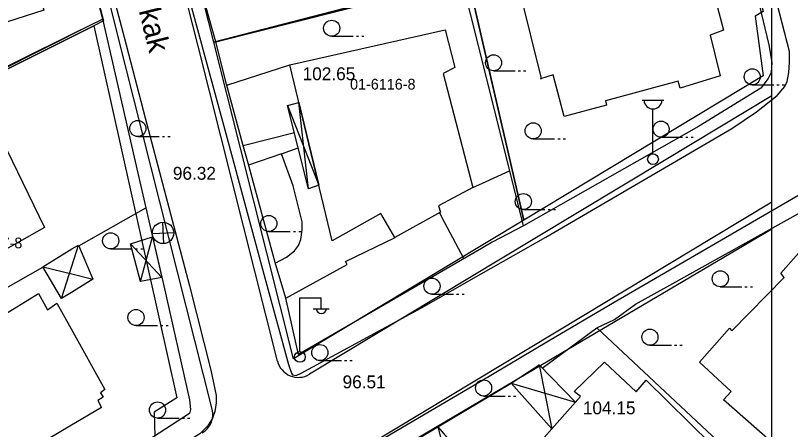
# Model space of a CAD drawing. Extents: x 412225 to 413380, y 4456471 to 4457189.
# Drawn here: x 412772.4 to 412844.6, y 4457074.8 to 4457113.4 of the extents above; entities that cross this region are included whole.
import ezdxf

# ---------------------------------------------------------------- set-up
doc = ezdxf.new("R2010")
doc.units = 0
for name, color, linetype in [('0_HALİHAZIR', 7, 'Continuous'), ('0_KADASTRO', 7, 'Continuous'), ('0_ÖNERİ_LEJAND', 7, 'Continuous'), ('Level 27', 7, 'Continuous'), ('Level 57', 7, 'Continuous'), ('Level 62', 7, 'Continuous')]:
    doc.layers.add(name, color=color, linetype=linetype)

msp = doc.modelspace()

# ---------------------------------------------------------------- linework, layer by layer
at = {"layer": '0_HALİHAZIR'}
for p, q in [((412801.825, 4457111.429), (412803.825, 4457111.43)), ((412804.125, 4457111.43), (412804.325, 4457111.43)), ((412804.625, 4457111.43), (412804.825, 4457111.43)), ((412816.912, 4457108.209), (412818.912, 4457108.209)), ((412819.212, 4457108.209), (412819.412, 4457108.209)), ((412819.712, 4457108.209), (412819.912, 4457108.209)), ((412841.014, 4457106.899), (412843.014, 4457106.899)), ((412843.314, 4457106.899), (412843.514, 4457106.899)), ((412843.814, 4457106.899), (412844.014, 4457106.899)), ((412797.707, 4457104.98), (412800.625, 4457097.532)), ((412799.67, 4457097.193), (412798.758, 4457105.255)), ((412830.767, 4457105.467), (412832.767, 4457105.467)), ((412831.767, 4457100.467), (412831.767, 4457104.66)), ((412783.758, 4457102.08), (412785.758, 4457102.08)), ((412786.058, 4457102.08), (412786.258, 4457102.08)), ((412786.558, 4457102.08), (412786.758, 4457102.08)), ((412820.603, 4457101.86), (412822.603, 4457101.86)), ((412822.903, 4457101.86), (412823.103, 4457101.86)), ((412823.403, 4457101.86), (412823.603, 4457101.86)), ((412832.524, 4457102.014), (412834.524, 4457102.014)), ((412834.824, 4457102.014), (412835.024, 4457102.014)), ((412835.324, 4457102.014), (412835.524, 4457102.014)), ((412819.686, 4457095.265), (412821.686, 4457095.265)), ((412821.986, 4457095.265), (412822.186, 4457095.265)), ((412822.486, 4457095.265), (412822.686, 4457095.265)), ((412786.182, 4457092.088), (412786.077, 4457094.085)), ((412784.003, 4457088.553), (412785.122, 4457092.729)), ((412785.111, 4457093.023), (412787.109, 4457093.128)), ((412795.967, 4457093.218), (412797.967, 4457093.218)), ((412798.267, 4457093.218), (412798.467, 4457093.218)), ((412798.767, 4457093.218), (412798.967, 4457093.218)), ((412777.605, 4457090.004), (412778.219, 4457091.962)), ((412783.068, 4457092.061), (412785.985, 4457088.948)), ((412781.232, 4457091.607), (412783.232, 4457091.608)), ((412783.532, 4457091.608), (412783.732, 4457091.608)), ((412784.032, 4457091.608), (412784.232, 4457091.608)), ((412774.897, 4457089.933), (412777.596, 4457089.269)), ((412776.652, 4457086.967), (412777.605, 4457090.004)), ((412777.596, 4457089.269), (412779.561, 4457088.786)), ((412830.144, 4457086.44), (412832.769, 4457087.903)), ((412838.04, 4457088.067), (412840.04, 4457088.067)), ((412840.34, 4457088.067), (412840.54, 4457088.067)), ((412840.84, 4457088.067), (412841.04, 4457088.067)), ((412798.855, 4457082.049), (412798.855, 4457087.049)), ((412798.855, 4457087.049), (412800.855, 4457087.049)), ((412800.855, 4457086.049), (412800.855, 4457087.049)), ((412811.171, 4457087.373), (412813.171, 4457087.373)), ((412813.471, 4457087.373), (412813.671, 4457087.373)), ((412813.971, 4457087.373), (412814.171, 4457087.373)), ((412800.095, 4457086.009), (412801.595, 4457086.009)), ((412826.522, 4457084.249), (412828.191, 4457085.028)), ((412783.593, 4457084.457), (412785.593, 4457084.457)), ((412785.893, 4457084.457), (412786.093, 4457084.457)), ((412786.393, 4457084.457), (412786.593, 4457084.457)), ((412831.481, 4457082.622), (412833.481, 4457082.622)), ((412833.781, 4457082.622), (412833.981, 4457082.622)), ((412834.281, 4457082.622), (412834.481, 4457082.622)), ((412800.725, 4457081.18), (412802.725, 4457081.18)), ((412803.025, 4457081.18), (412803.225, 4457081.18)), ((412803.525, 4457081.18), (412803.725, 4457081.18)), ((412821.153, 4457080.787), (412822.337, 4457074.806)), ((412818.538, 4457079.09), (412824.558, 4457077.315)), ((412815.983, 4457077.881), (412817.983, 4457077.881)), ((412818.283, 4457077.881), (412818.483, 4457077.881)), ((412818.783, 4457077.881), (412818.983, 4457077.881)), ((412785.597, 4457075.827), (412787.597, 4457075.827)), ((412787.897, 4457075.827), (412788.097, 4457075.827)), ((412788.397, 4457075.827), (412788.597, 4457075.827)), ((412811.71, 4457074.995), (412813.449, 4457068.51))]:
    msp.add_line(p, q, dxfattribs=at)
for points in [[(412839.12, 4457102.842), (412841.406, 4457104.389), (412843.325, 4457105.895), (412844.063, 4457106.733), (412844.259, 4457107.222), (412844.425, 4457108.053), (412844.5, 4457109.011), (412844.491, 4457109.998), (412842.64, 4457117.134), (412836.163, 4457142.731), (412828.758, 4457171.494), (412827.995, 4457174.488)], [(412827.409, 4457171.157), (412829.252, 4457163.863), (412831.166, 4457155.847), (412832.69, 4457150.128), (412835.572, 4457139.443), (412838.421, 4457127.92), (412842.573, 4457110.64), (412842.827, 4457108.995), (412842.777, 4457108.048), (412842.504, 4457107.49), (412841.811, 4457106.589), (412836.009, 4457103.012), (412819.69, 4457093.75)], [(412815.989, 4457108.593), (412812.316, 4457123.327), (412806.576, 4457146.973), (412801.893, 4457167.58)], [(412778.338, 4457153.394), (412778.694, 4457152.039), (412781.36, 4457142.132), (412784.16, 4457131.293), (412787.635, 4457118.239), (412791.867, 4457102.697), (412795.595, 4457088.91), (412797.785, 4457080.807), (412798.072, 4457080.024), (412798.186, 4457079.872), (412798.523, 4457079.793), (412798.996, 4457080), (412810.181, 4457086.118), (412815.766, 4457089.284)], [(412909.918, 4457070.353), (412928.033, 4457093.505), (412928.364, 4457094.262), (412923.992, 4457117.817), (412920.319, 4457136.034), (412919.44, 4457139.086), (412919.258, 4457139.521), (412918.235, 4457139.322), (412896.728, 4457126.905), (412877.536, 4457115.41), (412852.766, 4457100.914), (412828.156, 4457086.603), (412822.03, 4457082.995)], [(412778.045, 4457128.119), (412782.478, 4457111.351)], [(412777.982, 4457122.603), (412780.458, 4457113.045), (412783.765, 4457098.672), (412786.168, 4457088.146), (412788.589, 4457077.51), (412788.676, 4457076.616), (412788.571, 4457076.256), (412777.362, 4457068.972)], [(412791.044, 4457110.911), (412813.965, 4457116.712)], [(412791.044, 4457110.911), (412790.069, 4457114.322)], [(412777.856, 4457111.751), (412780.459, 4457113.04)], [(412741.031, 4457093.028), (412761.939, 4457103.868), (412777.856, 4457111.751)], [(412782.477, 4457111.355), (412784.453, 4457103.811)], [(412792.017, 4457106.975), (412791.044, 4457110.911)], [(412792.049, 4457106.857), (412797.91, 4457108.758)], [(412819.69, 4457093.75), (412815.989, 4457108.593)], [(412793.558, 4457101.341), (412792.017, 4457106.975)], [(412784.453, 4457103.811), (412788.569, 4457088.153), (412790.564, 4457080.279), (412791.06, 4457077.915), (412791.062, 4457077.257), (412790.945, 4457076.423), (412790.706, 4457075.827), (412790.291, 4457075.106), (412789.532, 4457074.342), (412783.602, 4457070.662), (412777.339, 4457066.987)], [(412815.766, 4457089.284), (412821.793, 4457092.701), (412839.12, 4457102.842)], [(412793.588, 4457101.234), (412798.344, 4457102.452)], [(412794.038, 4457099.586), (412793.558, 4457101.341)], [(412797.155, 4457100.453), (412798.7, 4457101.039)], [(412796.568, 4457090.268), (412797.621, 4457090.845), (412798.346, 4457091.416), (412798.725, 4457091.907), (412798.938, 4457092.48), (412799.059, 4457093.387), (412799.061, 4457094.13), (412798.229, 4457097.498), (412797.155, 4457100.453), (412794.087, 4457099.405)], [(412796.545, 4457090.346), (412794.038, 4457099.586)], [(412815.864, 4457097.73), (412818.407, 4457098.895)], [(412814.975, 4457097.323), (412815.864, 4457097.73)], [(412778.249, 4457091.891), (412784.506, 4457095.427)], [(412814.138, 4457090.691), (412812.354, 4457094.037), (412811.869, 4457094.986)], [(412832.769, 4457087.903), (412846.17, 4457095.358), (412860.698, 4457081.619), (412858.343, 4457079.188), (412847.333, 4457068.978), (412844.595, 4457072.186)], [(412819.69, 4457093.75), (412816.784, 4457092.223)], [(412797.537, 4457086.993), (412803.268, 4457090.137), (412803.124, 4457090.412), (412807.736, 4457092.666)], [(412777.623, 4457091.598), (412778.219, 4457091.962), (412779.561, 4457088.786), (412777.577, 4457087.545)], [(412816.784, 4457092.223), (412815.793, 4457091.649)], [(412777.577, 4457087.545), (412776.652, 4457086.967), (412774.897, 4457089.933), (412777.623, 4457091.598)], [(412815.793, 4457091.649), (412798.722, 4457081.768), (412797.537, 4457086.993)], [(412754.251, 4457078.177), (412774.913, 4457089.906)], [(412797.537, 4457086.993), (412796.545, 4457090.346)], [(412777.432, 4457075.069), (412769.287, 4457070.237), (412768.909, 4457070.926), (412768.517, 4457070.655), (412768.099, 4457071.261), (412767.602, 4457070.922), (412763.283, 4457078.603), (412763.821, 4457079.098), (412763.079, 4457080.416), (412774.518, 4457087.434), (412775.34, 4457085.929), (412776.201, 4457086.553), (412777.537, 4457084.158)], [(412828.191, 4457085.028), (412830.144, 4457086.44)], [(412777.537, 4457084.158), (412780.695, 4457078.498), (412780.289, 4457078.191), (412780.523, 4457077.789), (412780.018, 4457077.45), (412780.387, 4457076.822), (412777.432, 4457075.069)], [(412821.444, 4457080.49), (412826.522, 4457084.249), (412840.69, 4457070.959)], [(412822.03, 4457082.995), (412815.65, 4457079.215)], [(412815.65, 4457079.215), (412811.446, 4457076.724), (412796.817, 4457068.109), (412785.397, 4457061.467), (412781.177, 4457059.267), (412777.227, 4457057.31)], [(412815.628, 4457077.345), (412818.538, 4457079.09)], [(412811.71, 4457074.995), (412815.628, 4457077.345)]]:
    msp.add_lwpolyline(points, dxfattribs=at)
for points in [[(412756.437, 4457129.242), (412769.481, 4457133.436), (412770.542, 4457130.019), (412771, 4457130.153), (412772.413, 4457124.855), (412770.671, 4457124.155), (412771.134, 4457122.329), (412773.066, 4457122.933), (412774.634, 4457117.577), (412774.107, 4457117.276), (412775.01, 4457113.868), (412762.029, 4457109.708), (412760.713, 4457114.063), (412760.365, 4457113.936), (412759.55, 4457116.95), (412760.978, 4457117.471), (412759.445, 4457122.325), (412758.202, 4457121.855), (412757.204, 4457124.855), (412757.542, 4457125.032), (412756.355, 4457129.308)], [(412821.366, 4457107.492), (412819.35, 4457115.659), (412836.257, 4457119.917), (412838.323, 4457112.002), (412837.093, 4457111.531), (412838.026, 4457107.756), (412834.299, 4457106.601), (412834.113, 4457107.232), (412827.332, 4457105.411), (412827.445, 4457105.003), (412823.481, 4457103.958), (412822.456, 4457107.848), (412821.291, 4457107.447)], [(412797.91, 4457108.758), (412812.391, 4457112.023), (412813.313, 4457108.516), (412812.225, 4457107.965), (412814.975, 4457097.323), (412811.779, 4457095.617), (412811.956, 4457095.035), (412807.714, 4457092.653), (412806.409, 4457094.914), (412801.878, 4457092.353)], [(412800.625, 4457097.532), (412799.67, 4457097.193), (412797.707, 4457104.98), (412798.758, 4457105.255)], [(412775.076, 4457093.594), (412770.296, 4457090.925), (412765.244, 4457101.103), (412770.012, 4457103.993)], [(412785.985, 4457088.948), (412784.003, 4457088.553), (412783.068, 4457092.061), (412785.122, 4457092.729)], [(412846.28, 4457092.282), (412849.267, 4457089.735), (412850.221, 4457090.422), (412856.053, 4457084.632), (412844.504, 4457072.088), (412838.346, 4457077.537), (412839.039, 4457078.308), (412836.115, 4457081.026), (412838.884, 4457084.222), (412839.127, 4457083.973), (412844.005, 4457088.935), (412843.678, 4457089.334)], [(412827.244, 4457081.039), (412830.212, 4457078.274), (412831.12, 4457079.346), (412837.181, 4457073.381), (412825.37, 4457060.685), (412819.047, 4457066.132), (412819.847, 4457067.045), (412816.865, 4457069.884), (412819.735, 4457072.893), (412820.165, 4457072.353), (412825.012, 4457077.827), (412824.415, 4457078.302)], [(412822.337, 4457074.806), (412818.538, 4457079.09), (412821.153, 4457080.787), (412824.558, 4457077.315)], [(412813.449, 4457068.51), (412808.855, 4457073.282), (412811.71, 4457074.995), (412815.542, 4457070.542)]]:
    msp.add_lwpolyline(points, close=True, dxfattribs=at)
for centre, radius in [((412801.825, 4457112.179), 0.75), ((412816.912, 4457108.959), 0.75), ((412841.014, 4457107.649), 0.75), ((412783.758, 4457102.83), 0.75), ((412832.524, 4457102.764), 0.75), ((412820.603, 4457102.61), 0.75), ((412831.767, 4457099.967), 0.5), ((412819.686, 4457096.015), 0.75), ((412786.114, 4457093.094), 1), ((412795.967, 4457093.968), 0.75), ((412781.232, 4457092.357), 0.75), ((412838.04, 4457088.817), 0.75), ((412811.171, 4457088.123), 0.75), ((412783.593, 4457085.207), 0.75), ((412831.481, 4457083.372), 0.75), ((412800.725, 4457081.93), 0.75), ((412798.866, 4457081.524), 0.5), ((412815.983, 4457078.631), 0.75), ((412785.597, 4457076.577), 0.75)]:
    msp.add_circle(centre, radius, dxfattribs=at)
for centre, radius, start, end in [((412831.767, 4457105.496), 0.837, 183.298, 356.90719), ((412800.855, 4457086.052), 0.474, 184.83843, 355.14641)]:
    msp.add_arc(centre, radius, start, end, dxfattribs=at)
at = {"layer": '0_KADASTRO'}
for points in [[(412810.444, 4457133.455), (412835.441, 4457139.924), (412835.745, 4457138.713), (412839.593, 4457123.401), (412842.021, 4457113.739), (412841.274, 4457113.298), (412842.047, 4457107.742), (412831.95, 4457101.654), (412819.732, 4457094.289), (412814.553, 4457116.749), (412814.488, 4457117.029), (412811.449, 4457129.374)], [(412751.665, 4457132.403), (412773.383, 4457139.524), (412777.117, 4457125.933), (412780.57, 4457112.882), (412779.657, 4457112.406), (412760.746, 4457102.966), (412756.754, 4457115.907), (412752, 4457131.316)], [(412787.794, 4457122.919), (412800.347, 4457126.345), (412810.794, 4457129.195), (412811.449, 4457129.374), (412814.488, 4457117.029), (412813.92, 4457116.881), (412790.83, 4457110.867)], [(412790.83, 4457110.867), (412813.92, 4457116.881), (412814.488, 4457117.029), (412814.553, 4457116.749), (412819.732, 4457094.289), (412798.982, 4457081.78), (412798.267, 4457081.349)], [(412740.943, 4457093.06), (412760.746, 4457102.966), (412779.657, 4457112.406), (412787.402, 4457077.706), (412785.283, 4457076.38), (412785.337, 4457074.13), (412777.213, 4457069.301), (412768.486, 4457064.113), (412768.025, 4457063.839), (412764.969, 4457064.293)]]:
    msp.add_lwpolyline(points, close=True, dxfattribs=at)
msp.add_lwpolyline([(412842.84, 4457041.099), (412833.743, 4457049.344), (412808.59, 4457073.246), (412842.84, 4457093.463)], dxfattribs=at)
at = {"layer": '0_ÖNERİ_LEJAND'}
msp.add_lwpolyline([(412842.84, 4457151.85), (413293.288, 4457151.85), (413293.288, 4456971.728), (412842.84, 4456971.728)], close=True, dxfattribs=at)
at = {"layer": 'Level 27'}
for points in [[(412764.059, 4457175.295), (412766.376, 4457166.536), (412769.957, 4457153.002), (412773.383, 4457139.524), (412777.117, 4457125.933), (412780.57, 4457112.882), (412779.657, 4457112.406), (412787.402, 4457077.706), (412785.283, 4457076.38), (412785.337, 4457074.13), (412777.213, 4457069.301), (412768.486, 4457064.113), (412768.025, 4457063.839)], [(412826.568, 4457174.573), (412826.593, 4457174.473), (412831.327, 4457155.917), (412835.441, 4457139.924), (412835.745, 4457138.713), (412839.593, 4457123.401), (412842.021, 4457113.739), (412841.274, 4457113.298), (412842.047, 4457107.742), (412831.95, 4457101.654), (412819.732, 4457094.289), (412798.982, 4457081.78), (412798.267, 4457081.349), (412790.83, 4457110.867), (412787.794, 4457122.919), (412784.762, 4457134.951), (412781.631, 4457147.381), (412778.332, 4457160.472), (412774.911, 4457173.531), (412774.483, 4457175.175)], [(412785.969, 4457060.136), (412808.59, 4457073.246), (412842.84, 4457093.463)]]:
    msp.add_lwpolyline(points, dxfattribs=at)
at = {"layer": 'Level 57'}
msp.add_line((412740.923, 4457093.096), (412779.562, 4457112.597), dxfattribs=at)
msp.add_lwpolyline([(412811.123, 4457130.697), (412814.488, 4457117.029), (412819.732, 4457094.289)], dxfattribs=at)
at = {"layer": 'Level 62'}
for points in [[(412790.686, 4457076.646), (412782.587, 4457108.791), (412779.551, 4457120.843), (412776.519, 4457132.875), (412773.388, 4457145.305), (412770.099, 4457158.357), (412766.687, 4457171.383), (412765.673, 4457175.277)], [(412796.775, 4457081.129), (412789.375, 4457110.501), (412786.339, 4457122.553), (412783.307, 4457134.585), (412780.176, 4457147.015), (412776.879, 4457160.099), (412773.46, 4457173.152), (412772.929, 4457175.193)], [(412842.84, 4457105.884), (412832.983, 4457099.941), (412820.765, 4457092.576), (412799.747, 4457079.905)], [(412842.84, 4457095.959), (412837.371, 4457092.662), (412825.153, 4457085.297), (412772.883, 4457053.786)]]:
    msp.add_lwpolyline(points, dxfattribs=at)
for centre, start, end in [((412798.715, 4457081.618), 194.14605, 301.08044), ((412788.747, 4457076.158), 300.73103, 14.14319)]:
    msp.add_arc(centre, 2, start, end, dxfattribs=at)

# ---------------------------------------------------------------- texts
at = {"layer": '0_HALİHAZIR'}
msp.add_text('Acý Sokak', height=2, rotation=283.87753, dxfattribs=at).set_placement((412781.805, 4457122.044))
for s, p in [('102.65', (412799.117, 4457107.334)), ('96.32', (412787.023, 4457098.052)), ('96.51', (412802.84, 4457078.599)), ('104.15', (412825.231, 4457076.175))]:
    msp.add_text(s, height=1.2, dxfattribs=at).set_placement(p)
at = {"layer": '0_KADASTRO'}
for s, p in [('01-6116-8', (412803.538, 4457106.461)), ('01-6116-8', (412803.538, 4457106.461)), ('01-6117-8', (412766.9, 4457091.656)), ('01-6117-8', (412766.9, 4457091.656))]:
    msp.add_text(s, height=1, dxfattribs=at).set_placement(p)

doc.saveas('drawing.dxf')
